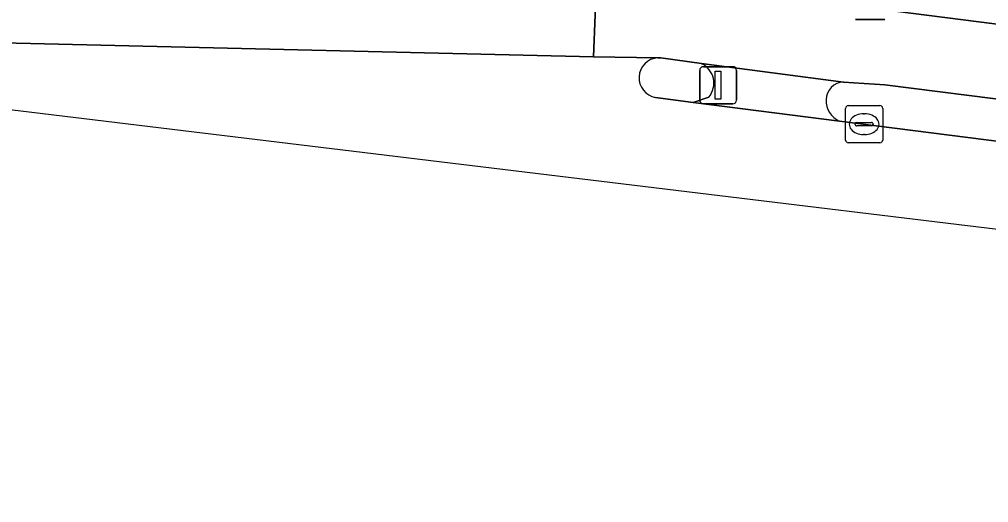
# Model space of a CAD drawing. Extents: x 159716 to 160783, y 383290 to 384031.
# Drawn here: x 160594.47 to 160620.58, y 383291.63 to 383304.65 of the extents above; entities that cross this region are included whole.
import ezdxf

# ---------------------------------------------------------------- set-up
doc = ezdxf.new("R2010")
doc.units = 0
for name, color, linetype in [('IMGEO_Berm_open', 7, 'Continuous'), ('IMGEO_Drukknoppaal', 7, 'Continuous'), ('IMGEO_Fietspad_gesloten', 7, 'Continuous'), ('IMGEO_Kolk', 7, 'Continuous'), ('IMGEO_Rijbaan_lokaal_gesloten', 7, 'Continuous'), ('IMGEO_Verkeerseiland_gesloten', 7, 'Continuous'), ('IMGEO_Verkeersregelinstallatiepaal', 7, 'Continuous'), ('IMGEO_Voetpad_open', 7, 'Continuous')]:
    doc.layers.add(name, color=color, linetype=linetype)

msp = doc.modelspace()

# ---------------------------------------------------------------- linework, layer by layer
at = {"layer": 'IMGEO_Berm_open'}
for points in [[(160621.476, 383302.422), (160617.783, 383302.89), (160616.667, 383302.962)], [(160616.56, 383301.91), (160652.26, 383297.359), (160658.49, 383296.741)]]:
    msp.add_lwpolyline(points, dxfattribs=at)
for centre, radius, start, end in [((160616.69, 383302.472), 0.491, 92.6705, 178.6605), ((160616.8, 383302.461), 0.601, 177.922, 246.5013)]:
    msp.add_arc(centre, radius, start, end, dxfattribs=at)
at = {"layer": 'IMGEO_Drukknoppaal'}
for p, q in [((160617.785, 383304.65), (160616.995, 383304.65)), ((160616.995, 383304.65), (160617.785, 383304.65))]:
    msp.add_line(p, q, dxfattribs=at)
at = {"layer": 'IMGEO_Fietspad_gesloten'}
msp.add_lwpolyline([(160662.62, 383299.183), (160611.021, 383305.775), (160610.554, 383305.835), (160610.025, 383305.915), (160609.931, 383303.645), (160611.664, 383303.613), (160611.749, 383303.611), (160612.844, 383303.457), (160616.667, 383302.962), (160617.783, 383302.89), (160621.476, 383302.422), (160662.056, 383297.207)], dxfattribs=at)
at = {"layer": 'IMGEO_Kolk'}
for p, q in [((160616.798, 383302.325), (160617.65, 383302.325)), ((160616.723, 383301.399), (160616.723, 383302.251)), ((160617.211, 383302.105), (160617.236, 383302.105)), ((160617.724, 383302.251), (160617.724, 383301.399)), ((160616.982, 383301.819), (160616.982, 383301.831)), ((160617.025, 383301.868), (160617.423, 383301.868)), ((160617.466, 383301.831), (160617.466, 383301.819)), ((160617.42, 383301.782), (160617.022, 383301.782)), ((160617.234, 383301.545), (160617.209, 383301.545)), ((160617.65, 383301.325), (160616.798, 383301.325))]:
    msp.add_line(p, q, dxfattribs=at)
for points in [[(160616.798, 383302.325), (160617.65, 383302.325)], [(160616.723, 383301.399), (160616.723, 383302.251)], [(160617.724, 383302.251), (160617.724, 383301.399)], [(160617.65, 383301.325), (160616.798, 383301.325)]]:
    msp.add_lwpolyline(points, dxfattribs=at)
for centre, radius, start, end in [((160616.8, 383302.249), 0.0765, 91.552, 178.448), ((160616.8, 383302.249), 0.0765, 91.552, 178.448), ((160617.648, 383302.249), 0.0765, 1.552, 88.448), ((160617.648, 383302.249), 0.0765, 1.552, 88.448), ((160617.022, 383301.828), 0.0403, 85.8775, 175.7526), ((160617.019, 383301.818), 0.0366, 178.938, 274.7102), ((160617.423, 383301.825), 0.043, 264.8664, 352.4533), ((160617.427, 383301.83), 0.0386, 1.7309, 96.639), ((160616.8, 383301.401), 0.0765, 181.552, 268.448), ((160616.8, 383301.401), 0.0765, 181.552, 268.448), ((160617.648, 383301.401), 0.0765, 271.552, 358.448), ((160617.648, 383301.401), 0.0765, 271.552, 358.448)]:
    msp.add_arc(centre, radius, start, end, dxfattribs=at)
for centre, major_axis, ratio, start_param, end_param in [((160617.21, 383301.825), (-0.387, 0.002), 0.722429, 4.712389, 7.853982), ((160617.235, 383301.825), (-0.39, 0.002), 0.717154, 1.570796, 4.712389)]:
    msp.add_ellipse(centre, major_axis=major_axis, ratio=ratio, start_param=start_param, end_param=end_param, dxfattribs=at)
at = {"layer": 'IMGEO_Rijbaan_lokaal_gesloten'}
for points in [[(160577.892, 383306.182), (160577.778, 383306.197), (160500, 383316.709), (160486.062, 383318.807), (160472.26, 383320.241), (160451.222, 383322.426), (160446.544, 383322.901), (160437.581, 383323.812), (160424.277, 383325.265), (160424.111, 383323.335), (160452.223, 383320.364), (160486.389, 383316.854), (160498.28, 383315.238), (160579.205, 383304.366), (160609.931, 383303.645), (160610.025, 383305.915)], [(160611.664, 383303.613), (160609.931, 383303.645), (160579.205, 383304.366), (160498.28, 383315.238), (160486.389, 383316.854), (160452.223, 383320.364), (160424.111, 383323.335), (160424.079, 383322.77), (160434.799, 383320.625), (160444.505, 383319.517), (160567.347, 383305.487), (160595.914, 383302.019), (160637.427, 383296.979), (160684.384, 383291.625)], [(160658.49, 383296.741), (160652.26, 383297.359), (160616.56, 383301.91), (160612.619, 383302.409), (160611.606, 383302.545)]]:
    msp.add_lwpolyline(points, dxfattribs=at)
msp.add_arc((160611.697, 383303.076), 0.538, 93.47, 260.313, dxfattribs=at)
at = {"layer": 'IMGEO_Verkeerseiland_gesloten'}
for points in [[(160612.844, 383303.457), (160611.749, 383303.611), (160611.664, 383303.613)], [(160611.606, 383302.545), (160612.619, 383302.409), (160613.043, 383302.558)]]:
    msp.add_lwpolyline(points, dxfattribs=at)
for centre, radius, start, end in [((160611.697, 383303.076), 0.538, 93.47, 260.313), ((160612.598, 383302.931), 0.58, 319.9958, 64.9673)]:
    msp.add_arc(centre, radius, start, end, dxfattribs=at)
at = {"layer": 'IMGEO_Verkeersregelinstallatiepaal'}
for p, q in [((160612.894, 383303.375), (160613.684, 383303.375)), ((160613.684, 383303.375), (160612.894, 383303.375)), ((160612.794, 383302.475), (160612.794, 383303.275)), ((160612.794, 383303.275), (160612.794, 383302.475)), ((160613.784, 383303.275), (160613.784, 383302.475)), ((160613.784, 383302.475), (160613.784, 383303.275)), ((160613.684, 383302.375), (160612.894, 383302.375)), ((160612.894, 383302.375), (160613.684, 383302.375))]:
    msp.add_line(p, q, dxfattribs=at)
msp.add_lwpolyline([(160613.214, 383303.25), (160613.364, 383303.25), (160613.364, 383302.5), (160613.214, 383302.5), (160613.214, 383303.25)], dxfattribs=at)
for centre, start, end in [((160612.894, 383303.275), 90, 180), ((160612.894, 383303.275), 90, 180), ((160613.684, 383303.275), 0, 90), ((160613.684, 383303.275), 360, 90), ((160612.894, 383302.475), 180, 270), ((160612.894, 383302.475), 180, 270), ((160613.684, 383302.475), 270, 0), ((160613.684, 383302.475), 270, 0)]:
    msp.add_arc(centre, 0.1, start, end, dxfattribs=at)
at = {"layer": 'IMGEO_Voetpad_open'}
for points in [[(160610.025, 383305.915), (160610.554, 383305.835), (160611.021, 383305.775), (160662.62, 383299.183)], [(160616.667, 383302.962), (160612.844, 383303.457)], [(160613.043, 383302.558), (160612.619, 383302.409), (160616.56, 383301.91)]]:
    msp.add_lwpolyline(points, dxfattribs=at)
for centre, radius, start, end in [((160612.598, 383302.931), 0.58, 319.9958, 64.9673), ((160616.69, 383302.472), 0.491, 92.6705, 178.6605), ((160616.8, 383302.461), 0.601, 177.922, 246.5013)]:
    msp.add_arc(centre, radius, start, end, dxfattribs=at)

doc.saveas('drawing.dxf')
